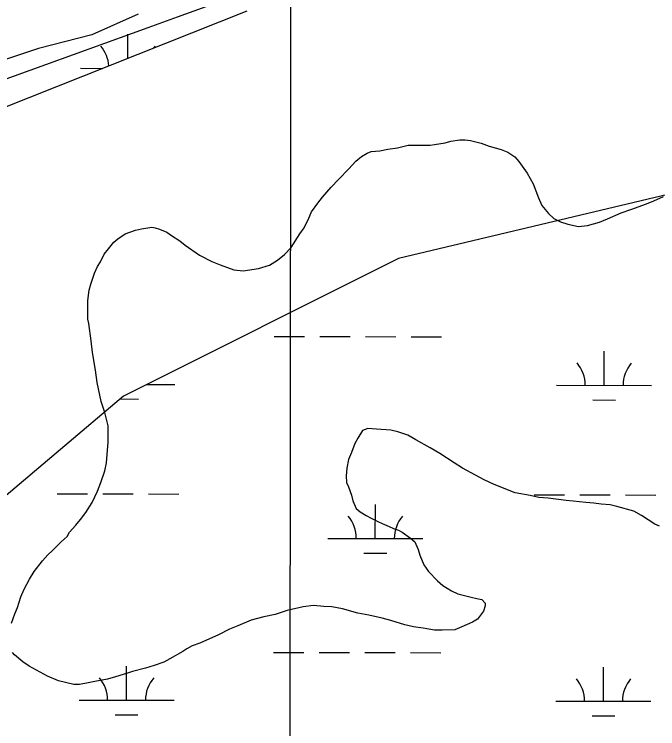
# Model space of a CAD drawing. Extents: x 3219052 to 3256913, y 800770 to 826146.
# Drawn here: x 3238661 to 3239338, y 821974 to 822727 of the extents above; entities that cross this region are included whole.
import ezdxf

# ---------------------------------------------------------------- set-up
doc = ezdxf.new("R2010")
doc.units = 0
for name, color, linetype in [('V-GRID-MAJR', 7, 'Continuous'), ('V-SITE-VEGE', 7, 'Continuous'), ('V-TOPO-SHOR', 7, 'Continuous'), ('V-WETL-SWMP', 7, 'Continuous')]:
    doc.layers.add(name, color=color, linetype=linetype)

msp = doc.modelspace()

# ---------------------------------------------------------------- linework, layer by layer
at = {"layer": 'V-GRID-MAJR'}
msp.add_spline([(3238932.375, 806165.204), (3238939.4250000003, 812223.951), (3238946.4790000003, 818286.164), (3238953.5330000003, 824348.415), (3238953.537, 824351.841)], degree=3, dxfattribs=at)
at = {"layer": 'V-SITE-VEGE'}
for p, q in [((3238791.009, 822726.52), (3238742.207, 822704.764)), ((3238742.207, 822704.7640000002), (3238685.99, 822690.463)), ((3238685.99, 822690.463), (3238552.028, 822645.812)), ((3239063.795, 822585.841), (3239074.919, 822588.841)), ((3239074.919, 822588.841), (3239098.162, 822588.7760000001)), ((3239098.162, 822588.7760000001), (3239102.715, 822589.269)), ((3239102.715, 822589.269), (3239113.836, 822591.258)), ((3239113.836, 822591.258), (3239119.9020000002, 822592.7570000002)), ((3239119.9020000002, 822592.7570000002), (3239129.511, 822594.248)), ((3239129.511, 822594.248), (3239135.0670000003, 822594.232)), ((3239135.0670000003, 822594.232), (3239140.625, 822593.7110000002)), ((3239140.625, 822593.7110000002), (3239151.734, 822590.6480000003)), ((3239151.734, 822590.6480000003), (3239160.3170000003, 822587.59)), ((3239031.9420000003, 822580.371), (3239035.989, 822581.876)), ((3239035.989, 822581.876), (3239045.088, 822582.859)), ((3239045.088, 822582.859), (3239053.684, 822584.3520000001)), ((3239053.684, 822584.3520000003), (3239063.795, 822585.841)), ((3239160.3170000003, 822587.59), (3239172.9390000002, 822584.0200000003)), ((3239172.9390000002, 822584.02), (3239180.006, 822581.473)), ((3239180.006, 822581.473), (3239187.068, 822576.4)), ((3239019.791, 822571.812), (3239025.87, 822576.8500000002)), ((3239025.87, 822576.8500000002), (3239031.9420000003, 822580.371)), ((3239187.068, 822576.4), (3239191.6, 822571.335)), ((3239012.6950000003, 822563.747), (3239019.791, 822571.812)), ((3239191.6, 822571.335), (3239200.157, 822559.1820000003)), ((3239001.548, 822552.661), (3239012.6950000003, 822563.747)), ((3239200.157, 822559.1820000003), (3239206.696, 822548.047)), ((3238993.944, 822544.598), (3239001.548, 822552.661)), ((3238984.8200000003, 822534.0120000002), (3238993.944, 822544.598)), ((3239206.696, 822548.047), (3239212.213, 822533.3790000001)), ((3238979.749, 822527.457), (3238984.8200000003, 822534.0120000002)), ((3239212.213, 822533.3790000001), (3239215.728, 822525.284)), ((3239325.894, 822526.998), (3239333.481, 822530.006)), ((3239333.481, 822530.006), (3239343.6010000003, 822534.5260000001)), ((3238973.1520000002, 822518.38), (3238979.749, 822527.457)), ((3239215.728, 822525.284), (3239222.779, 822516.672)), ((3239299.083, 822517.47), (3239309.2, 822520.979)), ((3239309.2, 822520.979), (3239325.894, 822526.998)), ((3238970.609, 822511.8160000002), (3238973.1520000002, 822518.38)), ((3239222.779, 822516.672), (3239228.323, 822511.605)), ((3239284.917, 822510.9410000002), (3239299.083, 822517.47)), ((3238965.528, 822501.725), (3238970.609, 822511.8160000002)), ((3239228.323, 822511.605), (3239235.386, 822508.0480000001)), ((3239235.386, 822508.0480000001), (3239242.96, 822505.5)), ((3239263.673, 822503.925), (3239276.318, 822507.427)), ((3239276.318, 822507.427), (3239284.917, 822510.9410000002)), ((3238777.023, 822495.1760000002), (3238788.15, 822499.1880000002)), ((3238788.15, 822499.188), (3238794.218, 822500.685)), ((3238794.218, 822500.685), (3238805.339, 822502.172)), ((3238805.339, 822502.172), (3238808.876, 822501.6559999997)), ((3238808.876, 822501.656), (3238813.421, 822500.1260000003)), ((3238813.421, 822500.126), (3238820.992, 822497.074)), ((3238960.961, 822495.1680000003), (3238965.528, 822501.725)), ((3239242.96, 822505.5), (3239254.0700000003, 822502.942)), ((3239254.0700000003, 822502.942), (3239263.673, 822503.925)), ((3238769.429, 822490.144), (3238777.023, 822495.1760000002)), ((3238820.992, 822497.074), (3238826.034, 822493.523)), ((3238826.034, 822493.523), (3238834.611, 822487.9400000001)), ((3238951.824, 822481.045), (3238960.961, 822495.1680000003)), ((3238759.798, 822479.56), (3238765.377, 822486.617)), ((3238765.377, 822486.617), (3238769.429, 822490.1439999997)), ((3238834.611, 822487.9400000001), (3238840.157, 822483.3770000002)), ((3238840.157, 822483.377), (3238855.286, 822472.724)), ((3238755.235, 822474.014), (3238759.798, 822479.56)), ((3238944.73, 822473.484), (3238951.824, 822481.045)), ((3238751.17, 822465.939), (3238755.235, 822474.014)), ((3238855.286, 822472.724), (3238868.4050000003, 822466.117)), ((3238937.6380000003, 822467.4400000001), (3238944.73, 822473.484)), ((3238745.073, 822453.829), (3238748.124, 822460.894)), ((3238748.124, 822460.894), (3238751.17, 822465.939)), ((3238868.4050000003, 822466.117), (3238876.986, 822462.5550000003)), ((3238876.986, 822462.5550000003), (3238891.628, 822457.4620000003)), ((3238917.4020000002, 822458.906), (3238929.034, 822462.41)), ((3238929.034, 822462.41), (3238937.6380000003, 822467.4400000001)), ((3238740.997, 822442.215), (3238745.073, 822453.829)), ((3238891.628, 822457.4620000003), (3238901.224, 822456.4260000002)), ((3238901.224, 822456.4260000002), (3238917.4020000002, 822458.906)), ((3238739.463, 822436.157), (3238740.997, 822442.215)), ((3238737.917, 822425.044), (3238739.463, 822436.157)), ((3238737.862, 822405.336), (3238737.917, 822425.044)), ((3238738.859, 822400.7860000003), (3238737.862, 822405.336)), ((3238741.335, 822382.587), (3238738.859, 822400.7860000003)), ((3238742.818, 822370.4570000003), (3238741.335, 822382.587)), ((3238745.798, 822351.75), (3238742.818, 822370.4570000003)), ((3238747.782, 822338.606), (3238745.798, 822351.75)), ((3238751.77, 822318.8880000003), (3238747.782, 822338.606)), ((3238755.7800000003, 822307.253), (3238751.77, 822318.8880000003)), ((3238759.278, 822293.096), (3238755.7800000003, 822307.253)), ((3238759.23, 822275.9150000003), (3238759.278, 822293.096)), ((3239027.086, 822288.305), (3239022.011, 822280.2340000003)), ((3239032.651, 822290.312), (3239027.086, 822288.305)), ((3239041.7460000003, 822289.782), (3239032.651, 822290.312)), ((3239056.901, 822288.7270000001), (3239041.7460000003, 822289.782)), ((3239063.971, 822286.687), (3239056.901, 822288.7270000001)), ((3239022.011, 822280.2340000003), (3239018.964, 822274.682)), ((3239074.573, 822283.122), (3239063.971, 822286.6869999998)), ((3239083.15, 822278.549), (3239074.573, 822283.122)), ((3238758.184, 822262.779), (3238759.23, 822275.9150000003)), ((3239018.964, 822274.682), (3239015.398, 822265.093)), ((3239098.285, 822269.916), (3239083.15, 822278.549)), ((3239015.398, 822265.093), (3239012.347, 822257.524)), ((3239108.376, 822263.824), (3239098.285, 822269.916)), ((3238757.653, 822254.1900000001), (3238758.184, 822262.779)), ((3239012.347, 822257.524), (3239010.301, 822248.433)), ((3239123.508, 822254.182), (3239108.376, 822263.824)), ((3238755.608, 822245.6050000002), (3238757.653, 822254.1900000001)), ((3239132.083, 822248.599), (3239123.508, 822254.1819999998)), ((3238751.532, 822233.4890000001), (3238755.608, 822245.6050000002)), ((3239010.301, 822248.433), (3239009.773, 822240.3490000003)), ((3239141.166, 822243.5200000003), (3239132.083, 822248.5990000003)), ((3239154.789, 822236.407), (3239141.166, 822243.5200000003)), ((3239009.773, 822240.3490000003), (3239010.258, 822233.274)), ((3239165.386, 822231.326), (3239154.789, 822236.407)), ((3238747.971, 822224.404), (3238751.532, 822233.4890000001)), ((3239010.258, 822233.274), (3239012.267, 822228.7190000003)), ((3239012.267, 822228.7190000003), (3239015.273, 822220.1190000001)), ((3239187.594, 822222.671), (3239165.386, 822231.326)), ((3238742.377, 822212.292), (3238747.971, 822224.404)), ((3239015.273, 822220.1190000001), (3239016.773, 822214.0510000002)), ((3239203.253, 822219.595), (3239187.594, 822222.671)), ((3239016.773, 822214.0510000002), (3239020.289, 822205.957)), ((3239212.342, 822217.549), (3239203.253, 822219.595)), ((3239222.447, 822217.017), (3239212.342, 822217.549)), ((3239241.137, 822214.438), (3239222.447, 822217.017)), ((3239248.717, 822213.912), (3239241.137, 822214.438)), ((3239261.8510000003, 822212.357), (3239248.717, 822213.912)), ((3238735.779, 822201.698), (3238742.377, 822212.292)), ((3239020.289, 822205.957), (3239024.319, 822202.408)), ((3239270.44, 822211.829), (3239261.8510000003, 822212.3569999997)), ((3239278.015, 822210.797), (3239270.44, 822211.829)), ((3239287.612, 822209.761), (3239278.015, 822210.797)), ((3239294.684, 822208.225), (3239287.612, 822209.761)), ((3239312.356, 822203.123), (3239294.684, 822208.225)), ((3238730.2, 822194.638), (3238735.779, 822201.698)), ((3239024.319, 822202.408), (3239030.879, 822198.853)), ((3239030.879, 822198.853), (3239035.923, 822195.807)), ((3239320.43, 822198.554), (3239312.356, 822203.123)), ((3239334.553, 822189.416), (3239320.43, 822198.554)), ((3238725.129, 822188.588), (3238730.2, 822194.638)), ((3239035.923, 822195.807), (3239042.989, 822192.25)), ((3239042.989, 822192.25), (3239047.532, 822190.216)), ((3239047.532, 822190.216), (3239055.1010000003, 822187.1630000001)), ((3238718.541, 822181.027), (3238725.129, 822188.588)), ((3239055.1010000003, 822187.1630000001), (3239059.645, 822185.1290000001)), ((3239059.645, 822185.1290000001), (3239064.694, 822183.093)), ((3239064.694, 822183.093), (3239068.728, 822181.062)), ((3239339.6010000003, 822187.382), (3239334.553, 822189.416)), ((3238709.921, 822170.9450000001), (3238716.001, 822176.4870000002)), ((3238716.001, 822176.4870000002), (3238718.541, 822181.027)), ((3239068.728, 822181.062), (3239077.303, 822174.973)), ((3239077.303, 822174.973), (3239081.84, 822170.9180000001)), ((3238700.801, 822161.8740000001), (3238709.921, 822170.9450000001)), ((3239081.84, 822170.9180000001), (3239085.3540000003, 822162.8220000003)), ((3238695.736, 822157.3420000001), (3238700.801, 822161.8740000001)), ((3239085.3540000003, 822162.8220000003), (3239087.359, 822156.7540000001)), ((3238690.16, 822150.786), (3238695.736, 822157.3420000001)), ((3239087.359, 822156.7540000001), (3239091.373, 822146.633)), ((3238681.535, 822139.6940000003), (3238690.16, 822150.786)), ((3239091.373, 822146.633), (3239096.407, 822139.549)), ((3238676.461, 822131.623), (3238681.535, 822139.6940000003)), ((3239096.407, 822139.549), (3239105.981, 822129.919)), ((3238670.872, 822121.027), (3238676.461, 822131.623)), ((3239105.981, 822129.919), (3239111.525, 822124.85)), ((3239111.525, 822124.85), (3239120.606, 822119.268)), ((3238667.312, 822112.952), (3238670.872, 822121.027)), ((3239120.606, 822119.268), (3239127.166, 822116.216)), ((3239127.166, 822116.216), (3239135.751, 822114.172)), ((3238663.745, 822101.8450000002), (3238667.312, 822112.952)), ((3239135.751, 822114.172), (3239141.305, 822112.64)), ((3239141.305, 822112.64), (3239147.365, 822111.1080000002)), ((3239147.365, 822111.108), (3239152.416, 822110.082)), ((3239152.416, 822110.082), (3239155.9420000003, 822106.535)), ((3238661.199, 822095.281), (3238663.745, 822101.8450000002)), ((3238964.413, 822102.5210000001), (3238947.7260000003, 822098.525)), ((3238975.534, 822104.0080000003), (3238964.413, 822102.5210000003)), ((3238986.145, 822102.9680000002), (3238975.534, 822104.0080000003)), ((3238994.732, 822102.437), (3238986.145, 822102.968)), ((3239005.844, 822100.385), (3238994.732, 822102.437)), ((3239022.003, 822095.789), (3239005.844, 822100.385)), ((3239155.934, 822103.5040000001), (3239154.4020000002, 822097.9500000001)), ((3239155.9420000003, 822106.535), (3239155.934, 822103.5040000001)), ((3238657.633, 822085.1850000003), (3238661.199, 822095.281)), ((3238922.948, 822092.025), (3238909.799, 822088.525)), ((3238935.082, 822094.5170000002), (3238922.948, 822092.0250000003)), ((3238947.7260000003, 822098.525), (3238935.082, 822094.517)), ((3239033.619, 822093.737), (3239022.003, 822095.789)), ((3239047.759, 822090.667), (3239033.619, 822093.737)), ((3239154.4020000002, 822097.9500000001), (3239147.81, 822089.3770000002)), ((3238909.799, 822088.525), (3238895.633, 822082.502)), ((3239056.848, 822088.115), (3239047.759, 822090.667)), ((3239071.489, 822083.5260000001), (3239056.848, 822088.115)), ((3239142.747, 822086.36), (3239131.616, 822081.337)), ((3239147.81, 822089.3770000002), (3239142.747, 822086.36)), ((3238887.036, 822078.988), (3238875.393, 822072.956)), ((3238895.633, 822082.502), (3238887.036, 822078.988)), ((3239080.58, 822081.48), (3239071.489, 822083.5260000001)), ((3239090.683, 822079.9360000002), (3239080.58, 822081.48)), ((3239102.805, 822077.8800000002), (3239090.683, 822079.9360000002)), ((3239110.8880000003, 822077.8570000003), (3239102.805, 822077.8800000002)), ((3239124.028, 822078.326), (3239110.8880000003, 822077.8570000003)), ((3239131.616, 822081.337), (3239124.028, 822078.326)), ((3238875.393, 822072.956), (3238855.665, 822064.4180000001)), ((3238855.665, 822064.4180000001), (3238847.569, 822061.412)), ((3238837.951, 822055.3740000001), (3238824.285, 822047.831)), ((3238842.002, 822058.397), (3238837.951, 822055.3740000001)), ((3238847.569, 822061.412), (3238842.002, 822058.397)), ((3238660.572, 822051.827), (3238658.559, 822054.358)), ((3238669.649, 822044.7270000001), (3238660.572, 822051.827)), ((3238824.285, 822047.831), (3238817.707, 822044.3130000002)), ((3238676.205, 822040.1590000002), (3238669.649, 822044.7270000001)), ((3238687.809, 822033.559), (3238676.205, 822040.1589999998)), ((3238807.594, 822040.805), (3238798.487, 822037.7980000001)), ((3238817.707, 822044.3130000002), (3238807.594, 822040.805)), ((3238695.376, 822029.4960000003), (3238687.809, 822033.5590000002)), ((3238779.776, 822032.7970000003), (3238767.132, 822028.789)), ((3238784.833, 822034.2980000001), (3238779.776, 822032.7970000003)), ((3238798.487, 822037.7980000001), (3238784.833, 822034.2980000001)), ((3238706.986, 822024.4080000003), (3238695.376, 822029.4960000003)), ((3238723.147, 822020.826), (3238706.986, 822024.408)), ((3238758.534, 822026.286), (3238745.3880000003, 822023.7980000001)), ((3238767.132, 822028.789), (3238758.534, 822026.2860000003)), ((3238729.211, 822020.81), (3238723.147, 822020.826)), ((3238738.31, 822022.3010000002), (3238729.211, 822020.8100000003)), ((3238745.3880000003, 822023.7980000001), (3238738.31, 822022.3010000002))]:
    msp.add_line(p, q, dxfattribs=at)
at = {"layer": 'V-TOPO-SHOR'}
for points in [[(3238801.285092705, 822712.7296309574), (3238832.090999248, 822723.858730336), (3239049.406477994, 822802.3672318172), (3239227.281517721, 822900.6993907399), (3239286.711114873, 822999.2798007), (3239326.358429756, 823078.1606787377), (3239326.5239304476, 823157.1243071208), (3239287.248992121, 823255.9115929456), (3239129.652736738, 823414.1698510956), (3238991.5077622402, 823434.2003844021), (3238695.1872799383, 823336.1164765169), (3238537.0531473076, 823237.7429424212), (3238418.4422040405, 823159.0275650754), (3238319.613543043, 823100.0117196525), (3238161.4380352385, 822981.8972784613), (3237963.780713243, 822863.8655876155), (3237667.377480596, 822726.2998655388), (3237371.0983734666, 822647.9568647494), (3237114.3838308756, 822609.0129278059), (3236739.1410953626, 822530.8354277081), (3236521.9083669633, 822491.8087404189), (3236245.4115421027, 822433.1652715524), (3236028.178813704, 822394.1385842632)], [(3235928.936400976, 822137.713667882), (3236481.9300506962, 822255.000605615), (3237094.1050465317, 822352.4225107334), (3237489.0473139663, 822410.8177285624), (3237903.77186367, 822488.9124783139), (3238239.5741601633, 822586.9136358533), (3238614.7755205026, 822645.3502288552), (3238801.285092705, 822712.7296309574)]]:
    msp.add_lwpolyline(points, dxfattribs=at)
at = {"layer": 'V-WETL-SWMP'}
for p, q in [((3238647.0295487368, 822627.2064063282), (3238905.4805415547, 822730.0022058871)), ((3238791.0100721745, 822726.523014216), (3238742.207073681, 822704.7660562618)), ((3238742.207073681, 822704.7660562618), (3238685.990074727, 822690.4650854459)), ((3238780.0201713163, 822680.1018401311), (3238780.073409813, 822705.5037034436)), ((3238685.990074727, 822690.4650854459), (3238552.0310778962, 822645.8141739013)), ((3238729.998069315, 822669.6086100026), (3238753.5139901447, 822669.5593227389)), ((3239368.539552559, 822541.7225129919), (3239064.6575578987, 822469.3076620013)), ((3239064.6575578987, 822469.3076620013), (3238775.245567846, 822324.4769396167)), ((3238933.9987322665, 822387.2476758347), (3238965.9986619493, 822387.1806068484)), ((3238981.99862679, 822387.147072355), (3239013.998556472, 822387.0800033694)), ((3239029.998521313, 822387.0464688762), (3239061.9984509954, 822386.9793998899)), ((3239077.9984158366, 822386.945865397), (3239109.998345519, 822386.8787964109)), ((3239281.207621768, 822335.7778910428), (3239281.2830721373, 822371.7777797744)), ((3238799.8440581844, 822336.7867859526), (3238829.3006148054, 822336.7250476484)), ((3239231.20773164, 822335.8826863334), (3239331.207511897, 822335.6730957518)), ((3238775.245567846, 822324.4769396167), (3238587.128578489, 822165.1642366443)), ((3238771.6299011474, 822321.4149002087), (3238791.268357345, 822321.3737397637)), ((3239269.1753071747, 822320.3720896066), (3239293.1752544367, 822320.3217878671)), ((3238705.650958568, 822221.5520559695), (3238737.65088825, 822221.4849869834)), ((3238753.6508530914, 822221.4514524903), (3238785.6507827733, 822221.3843835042)), ((3238801.650747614, 822221.3508490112), (3238833.650677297, 822221.2837800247)), ((3239207.5578556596, 822220.5001040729), (3239239.5577853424, 822220.4330350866)), ((3239255.557750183, 822220.3995005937), (3239287.557679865, 822220.3324316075)), ((3239303.5576447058, 822220.2988971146), (3239335.5575743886, 822220.2318281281)), ((3239040.396912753, 822174.4203979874), (3239040.4723631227, 822210.4202867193)), ((3238990.397022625, 822174.5251932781), (3239090.3968028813, 822174.3156026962)), ((3239028.3645981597, 822159.0145965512), (3239052.364545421, 822158.9642948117)), ((3238933.3014974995, 822054.5737040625), (3238965.3014271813, 822054.5066350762)), ((3238981.301392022, 822054.4731005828), (3239013.301321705, 822054.4060315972)), ((3239029.301286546, 822054.372497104), (3239061.301216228, 822054.3054281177)), ((3239077.3011810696, 822054.2718936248), (3239109.301110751, 822054.2048246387)), ((3238778.603489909, 822004.1558711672), (3238778.678940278, 822040.155759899)), ((3239280.5103870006, 822003.1039192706), (3239280.58583737, 822039.1038080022)), ((3238728.6035997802, 822004.2606664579), (3238828.6033800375, 822004.0510758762)), ((3239230.510496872, 822003.2087145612), (3239330.5102771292, 822002.9991239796)), ((3238766.5711753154, 821988.750069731), (3238790.571122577, 821988.6997679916)), ((3239268.478072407, 821987.6981178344), (3239292.4780196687, 821987.6478160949))]:
    msp.add_line(p, q, dxfattribs=at)
for centre, radius, start, end in [((3238724.756139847, 822670.0944004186), 35.24628790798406, 3.2895882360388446, 40.65175231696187), ((3238835.241769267, 822669.8628324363), 35.246287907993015, 139.10808960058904, 143.59054743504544), ((3239225.9658021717, 822336.3684767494), 35.24628790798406, 359.1080939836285, 40.65175231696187), ((3239336.451431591, 822336.1369087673), 35.246287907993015, 139.10808960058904, 180.65174793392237), ((3238985.155093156, 822175.0109836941), 35.24628790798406, 359.1080939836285, 40.65175231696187), ((3239095.640722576, 822174.7794157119), 35.246287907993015, 139.10808960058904, 180.65174793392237), ((3238723.361670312, 822004.746456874), 35.24628790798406, 359.1080939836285, 40.65175231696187), ((3238833.847299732, 822004.5148888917), 35.246287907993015, 139.10808960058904, 180.65174793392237), ((3239225.268567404, 822003.6945049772), 35.24628790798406, 359.1080939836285, 40.65175231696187), ((3239335.7541968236, 822003.4629369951), 35.246287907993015, 139.10808960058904, 180.65174793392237)]:
    msp.add_arc(centre, radius, start, end, dxfattribs=at)

doc.saveas('drawing.dxf')
